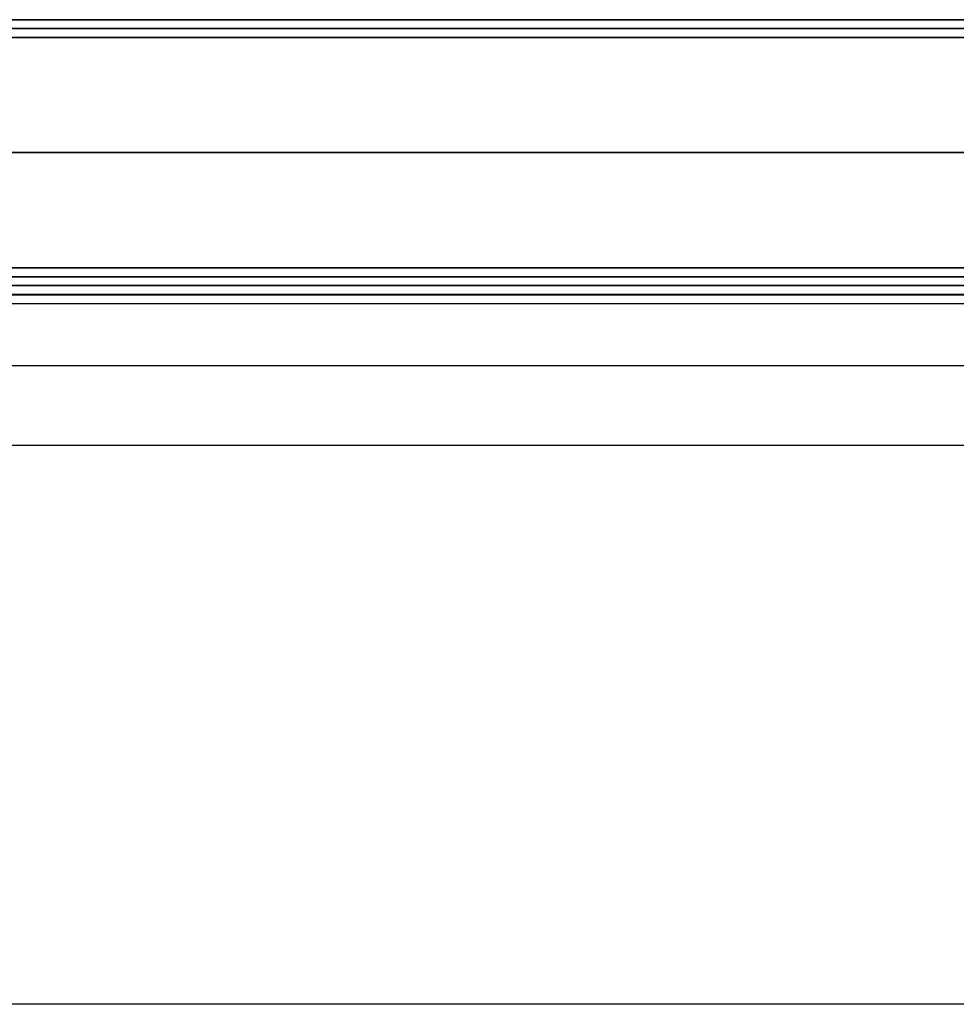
# Model space of a CAD drawing. Header units: millimetres. Extents: x -429 to 422, y -262 to 259.
# Tile 447 of 656: x -65 to -13, y 155 to 210. Entities that reach past the tile are written whole.
import ezdxf

# ---------------------------------------------------------------- set-up
doc = ezdxf.new("R2010")
doc.units = ezdxf.units.MM
doc.layers.add('Default', color=7, linetype='Continuous', true_color=0x000000)

msp = doc.modelspace()

# ---------------------------------------------------------------- linework, layer by layer
at = {"layer": 'Default'}
for p, q in [((-427.127, 210.065, 1342.822), (420.873, 210.065, 1342.822)), ((420.873, 210.065, 772.822), (-427.127, 210.065, 772.822)), ((420.873, 210.065, 1057.822), (-427.127, 210.065, 1057.822)), ((420.873, 195.065, 772.822), (-427.127, 195.065, 772.822)), ((-427.127, 195.065, 1342.822), (420.873, 195.065, 1342.822)), ((420.873, 195.065, 1057.822), (-427.127, 195.065, 1057.822)), ((-80.627, 195.065, 880.822), (74.373, 195.065, 880.822)), ((420.873, 194.565, 885.322), (-427.127, 194.565, 885.322)), ((-418.127, 190.565, 780.822), (411.873, 190.565, 780.822)), ((-418.127, 190.565, 873.822), (411.873, 190.565, 873.822))]:
    msp.add_line(p, q, dxfattribs=at)
for points in [[(-427.127, 209.565, 1343.322), (-3.127, 209.565, 1343.322), (420.873, 209.565, 1343.322)], [(420.873, 209.565, 772.322), (-3.127, 209.565, 772.322), (-427.127, 209.565, 772.322)], [(-427.127, 209.065, 1343.822), (-3.127, 209.065, 1343.822), (420.873, 209.065, 1343.822)], [(420.873, 209.065, 771.822), (-3.127, 209.065, 771.822), (-427.127, 209.065, 771.822)], [(-427.127, 202.565, 1343.822), (-3.127, 202.565, 1343.822), (420.873, 202.565, 1343.822)], [(420.873, 202.565, 771.822), (-3.127, 202.565, 771.822), (-427.127, 202.565, 771.822)], [(-427.127, 196.065, 1343.822), (-3.127, 196.065, 1343.822), (420.873, 196.065, 1343.822)], [(420.873, 196.065, 771.822), (-3.127, 196.065, 771.822), (-427.127, 196.065, 771.822)], [(-427.127, 195.565, 1343.322), (-3.127, 195.565, 1343.322), (420.873, 195.565, 1343.322)], [(420.873, 195.565, 772.322), (-3.127, 195.565, 772.322), (-427.127, 195.565, 772.322)], [(420.873, 195.065, 884.822), (-3.127, 195.065, 884.822), (-427.127, 195.065, 884.822)], [(-427.127, 195.065, 876.822), (-3.127, 195.065, 876.822), (420.873, 195.065, 876.822)], [(411.873, 195.065, 771.822), (-3.127, 195.065, 771.822), (-418.127, 195.065, 771.822)], [(411.873, 195.065, 780.822), (-3.127, 195.065, 780.822), (-418.127, 195.065, 780.822)], [(411.873, 195.065, 780.822), (-3.127, 195.065, 780.822), (-418.127, 195.065, 780.822)], [(411.873, 195.065, 873.822), (-3.127, 195.065, 873.822), (-418.127, 195.065, 873.822)], [(411.873, 195.065, 827.322), (-3.127, 195.065, 827.322), (-418.127, 195.065, 827.322)], [(121.915, 195.065, 776.322), (-3.127, 195.065, 776.322), (-128.169, 195.065, 776.322)], [(411.873, 194.531, 771.822), (-3.127, 194.531, 771.822), (-418.127, 194.531, 771.822)], [(411.873, 194.531, 780.822), (-3.127, 194.531, 780.822), (-418.127, 194.531, 780.822)], [(-427.127, 194.065, 885.822), (-3.127, 194.065, 885.822), (420.873, 194.065, 885.822)], [(-418.127, 186.065, 780.822), (-3.127, 186.065, 780.822), (411.873, 186.065, 780.822)], [(-418.127, 186.065, 873.822), (-3.127, 186.065, 873.822), (411.873, 186.065, 873.822)], [(-418.127, 186.065, 827.322), (-3.127, 186.065, 827.322), (411.873, 186.065, 827.322)], [(411.873, 154.531, 771.822), (-3.127, 154.531, 771.822), (-418.127, 154.531, 771.822)], [(288.873, 154.531, 780.822), (-3.127, 154.531, 780.822), (-295.127, 154.531, 780.822)]]:
    msp.add_open_spline(points, degree=2, dxfattribs=at)

doc.saveas('drawing.dxf')
